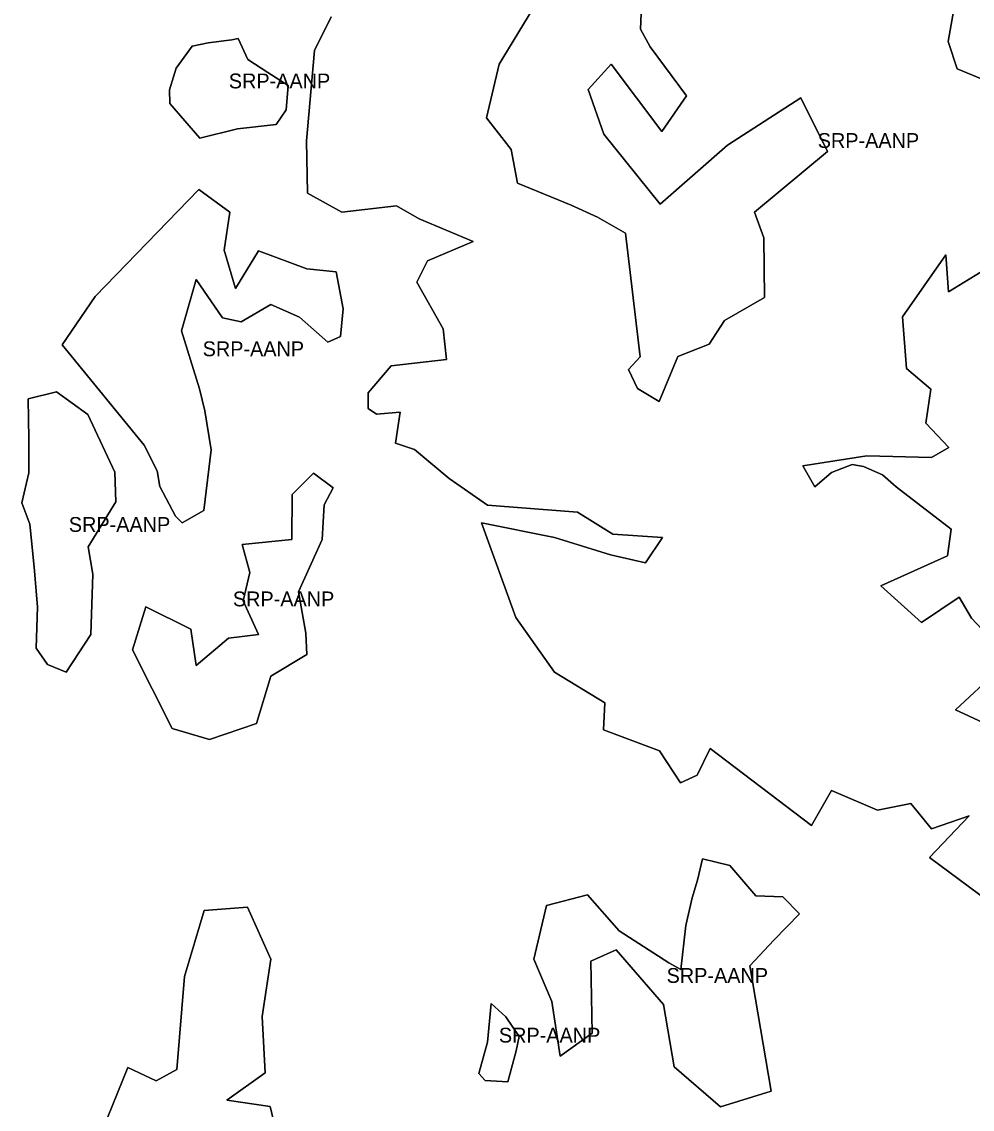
# Model space of a CAD drawing. Extents: x 598968 to 613553, y 4409678 to 4430833.
# Drawn here: x 605358 to 606127, y 4426018 to 4426897 of the extents above; entities that cross this region are included whole.
import ezdxf

# ---------------------------------------------------------------- set-up
doc = ezdxf.new("R2010")
doc.units = 0
doc.layers.add('Sòl Rústic Protegit', color=7, linetype='Continuous')
doc.layers.add('Sòl Rústic Protegit - Alt Nivell de Protecció', color=7, linetype='Continuous')

msp = doc.modelspace()

# ---------------------------------------------------------------- linework, layer by layer
at = {"layer": 'Sòl Rústic Protegit'}
for points in [[(605771.5573, 4426907.6946), (605744.3575, 4426862.8518), (605734.0657, 4426819.4792), (605753.9141, 4426793.7496), (605759.0601, 4426766.55), (605802.4327, 4426748.9068), (605823.7647, 4426738.9672), (605846.5403, 4426726.1178), (605858.3025, 4426626.1402), (605848.9523, 4426615.9672), (605856.0971, 4426600.4108), (605873.7401, 4426590.119), (605888.9521, 4426626.4672), (605914.1723, 4426636.432), (605926.6695, 4426655.5454), (605958.9429, 4426674.0126), (605958.2799, 4426722.4422), (605950.9287, 4426743.0258), (606009.7391, 4426792.2794), (605988.4203, 4426835.652), (605928.8749, 4426797.4254), (605874.4753, 4426749.642), (605828.8973, 4426806.2468), (605816.4001, 4426842.2682), (605834.7783, 4426862.8518), (605875.9455, 4426808.4522), (605895.7941, 4426837.1222), (605866.3889, 4426876.8192), (605858.7619, 4426891.0394), (605860.1403, 4426929.6336)], [(606140.3185, 4426185.5614), (606092.2419, 4426221.1736), (606124.2929, 4426255.0054), (606094.0225, 4426244.3216), (606077.1067, 4426264.7988), (606050.3973, 4426259.4568), (606013.0045, 4426275.4824), (605996.9789, 4426246.9926), (605915.0705, 4426309.3142), (605904.3869, 4426287.9468), (605891.0323, 4426281.7146), (605874.1165, 4426307.5336), (605828.7109, 4426324.4494), (605829.7239, 4426346.2808), (605789.1433, 4426371.1826), (605757.7855, 4426415.4524), (605730.1167, 4426492.0024), (605789.1433, 4426480.0128), (605834.4523, 4426465.9672), (605862.7021, 4426459.4672), (605876.3273, 4426479.9672), (605836.2485, 4426482.7902), (605807.5787, 4426500.4332), (605734.8007, 4426506.3142), (605703.9255, 4426527.633), (605675.9905, 4426551.1572), (605660.5527, 4426556.303), (605664.2285, 4426581.2974), (605645.1151, 4426579.8272), (605638.4989, 4426584.238), (605638.4521, 4426596.9672), (605656.8771, 4426618.789), (605701.7199, 4426623.935), (605699.0961, 4426648.8104), (605677.7245, 4426686.5018), (605686.2731, 4426703.7934), (605723.3819, 4426719.5306), (605679.6661, 4426737.8798), (605661.2879, 4426748.1718), (605617.1801, 4426743.0258), (605589.2453, 4426758.4634), (605588.5147, 4426800.9672), (605595.1263, 4426873.8788), (605608.3587, 4426901.0786)], [(606111.9443, 4426907.0326), (606107.3329, 4426881.2084), (606114.7113, 4426859.0736), (606135.0017, 4426850.7728)], [(606134.0793, 4426694.906), (606107.8227, 4426678.6924), (606105.4883, 4426708.7404), (606070.3833, 4426658.5104), (606073.6007, 4426616.6836), (606093.4987, 4426599.9102), (606089.3425, 4426572.4472), (606108.0917, 4426552.9138), (606093.8649, 4426544.8644), (606041.6369, 4426546.1748), (605989.9707, 4426538.1254), (605999.7049, 4426520.9032), (606013.1831, 4426532.5094), (606029.8435, 4426539.0614), (606039.0163, 4426537.3766), (606054.3663, 4426530.8246), (606065.4109, 4426521.0942), (606109.7839, 4426486.6926), (606106.7925, 4426465.254), (606052.9467, 4426440.8238), (606085.8525, 4426411.408), (606116.2653, 4426431.8496), (606126.2369, 4426414.898), (606151.1655, 4426388.4736)], [(606147.1769, 4426372.0208), (606113.2739, 4426340.6106), (606168.6155, 4426315.1834)], [(605415.0981, 4425980.1178), (605444.0883, 4426051.3508), (605466.9443, 4426040.6956), (605483.8173, 4426049.781), (605489.7961, 4426125.0002), (605505.8819, 4426178.2754), (605540.9211, 4426181.0002), (605559.7961, 4426139.0002), (605552.6071, 4426092.6124), (605555.2031, 4426047.1852), (605524.0529, 4426025.1204), (605559.0969, 4426019.9288), (605575.9699, 4425949.8408)]]:
    msp.add_lwpolyline(points, dxfattribs=at)
for points in [[(605532.8677, 4426810.5098), (605502.3677, 4426803.0098), (605478.0551, 4426831.0098), (605477.8051, 4426842.0098), (605483.1801, 4426859.5098), (605496.1801, 4426877.5098), (605508.9301, 4426880.0098), (605528.0551, 4426882.5098), (605533.2427, 4426883.5098), (605541.1801, 4426866.5098), (605557.3677, 4426856.0098), (605573.6177, 4426845.5098), (605572.1177, 4426826.0098), (605564.1177, 4426814.0098)], [(605521.9435, 4426712.2796), (605531.0447, 4426681.335), (605549.7025, 4426711.8244), (605588.8385, 4426697.2622), (605612.5021, 4426694.987), (605618.2459, 4426664.8428), (605616.1425, 4426642.6542), (605605.6759, 4426638.1034), (605582.9225, 4426658.1264), (605559.7141, 4426668.593), (605535.5955, 4426654.4858), (605520.5783, 4426657.6714), (605499.1901, 4426688.616), (605487.3583, 4426647.2048), (605502.1209, 4426600.3426), (605506.3709, 4426582.3428), (605511.5585, 4426550.8428), (605505.6209, 4426501.8428), (605487.9335, 4426491.8426), (605482.6835, 4426497.3428), (605469.9959, 4426521.3428), (605467.7903, 4426533.8928), (605457.3237, 4426554.826), (605390.8839, 4426635.828), (605417.7329, 4426674.964), (605501.4653, 4426761.4268), (605526.4941, 4426743.2242)], [(605414.0923, 4426401.468), (605394.1657, 4426371.1844), (605378.9757, 4426377.4392), (605369.9507, 4426390.5464), (605370.9339, 4426423.9026), (605368.2533, 4426456.0696), (605364.6793, 4426490.9172), (605358.2791, 4426507.9572), (605364.0917, 4426532.4574), (605364.0917, 4426559.9572), (605363.5797, 4426592.1416), (605386.2791, 4426597.9572), (605411.8171, 4426579.3996), (605433.4809, 4426532.913), (605434.3743, 4426508.7878), (605412.0917, 4426472.4572), (605415.7791, 4426450.4574)], [(605588.8385, 4426385.5406), (605559.7141, 4426367.793), (605548.0599, 4426329.6582), (605509.9975, 4426316.6582), (605479.9443, 4426325.6146), (605447.7773, 4426389.055), (605458.4997, 4426423.9026), (605495.1343, 4426406.032), (605499.1901, 4426376.4394), (605525.5839, 4426398.7376), (605549.6225, 4426401.658), (605537.4157, 4426428.7722), (605542.7475, 4426451.6582), (605536.5057, 4426474.279), (605576.5517, 4426478.3746), (605577.0067, 4426514.78), (605594.2993, 4426532.0726), (605610.2267, 4426520.2408), (605602.9455, 4426506.5888), (605601.1253, 4426478.3746), (605582.0599, 4426436.1582), (605587.9349, 4426402.6582)], [(605947.1763, 4426133.5728), (605964.3319, 4426032.3522), (605923.3715, 4426019.552), (605885.8247, 4426051.979), (605877.2913, 4426102.326), (605838.8909, 4426146.6996), (605818.4109, 4426137.3128), (605819.6009, 4426079.1768), (605793.7883, 4426060.6768), (605786.8373, 4426104.886), (605772.3305, 4426139.0196), (605782.5705, 4426182.5398), (605815.8507, 4426191.0732), (605841.4509, 4426162.0596), (605881.6009, 4426136.1768), (605891.2883, 4426130.6768), (605895.2113, 4426166.3264), (605900.3313, 4426188.5132), (605904.5981, 4426203.02), (605908.8647, 4426220.0868), (605930.9133, 4426214.6768), (605951.9133, 4426190.1768), (605973.7185, 4426189.3666), (605987.1467, 4426175.675), (605966.3621, 4426154.3574)], [(605757.9823, 4426064.9068), (605751.3205, 4426039.9252), (605733.0807, 4426041.019), (605727.8307, 4426046.519), (605734.9557, 4426072.019), (605737.9971, 4426103.2118), (605749.6553, 4426092.3864), (605760.3933, 4426076.519)]]:
    msp.add_lwpolyline(points, close=True, dxfattribs=at)
at = {"layer": 'Sòl Rústic Protegit - Alt Nivell de Protecció'}
for points in [[(605860.1403, 4426929.6336), (605858.7619, 4426891.0394), (605866.3889, 4426876.8192), (605895.7941, 4426837.1222), (605875.9455, 4426808.4522), (605834.7783, 4426862.8518), (605816.4001, 4426842.2682), (605828.8973, 4426806.2468), (605874.4753, 4426749.642), (605928.8749, 4426797.4254), (605988.4203, 4426835.652), (606009.7391, 4426792.2794), (605950.9287, 4426743.0258), (605958.2799, 4426722.4422), (605958.9429, 4426674.0126), (605926.6695, 4426655.5454), (605914.1723, 4426636.432), (605888.9521, 4426626.4672), (605873.7401, 4426590.119), (605856.0971, 4426600.4108), (605848.9523, 4426615.9672), (605858.3025, 4426626.1402), (605846.5403, 4426726.1178), (605823.7647, 4426738.9672), (605802.4327, 4426748.9068), (605759.0601, 4426766.55), (605753.9141, 4426793.7496), (605734.0657, 4426819.4792), (605744.3575, 4426862.8518), (605771.5573, 4426907.6946)], [(605608.3587, 4426901.0786), (605595.1263, 4426873.8788), (605588.5147, 4426800.9672), (605589.2453, 4426758.4634), (605617.1801, 4426743.0258), (605661.2879, 4426748.1718), (605679.6661, 4426737.8798), (605723.3819, 4426719.5306), (605686.2731, 4426703.7934), (605677.7245, 4426686.5018), (605699.0961, 4426648.8104), (605701.7199, 4426623.935), (605656.8771, 4426618.789), (605638.4521, 4426596.9672), (605638.4989, 4426584.238), (605645.1151, 4426579.8272), (605664.2285, 4426581.2974), (605660.5527, 4426556.303), (605675.9905, 4426551.1572), (605703.9255, 4426527.633), (605734.8007, 4426506.3142), (605807.5787, 4426500.4332), (605836.2485, 4426482.7902), (605876.3273, 4426479.9672), (605862.7021, 4426459.4672), (605834.4523, 4426465.9672), (605789.1433, 4426480.0128), (605730.1167, 4426492.0024), (605757.7855, 4426415.4524), (605789.1433, 4426371.1826), (605829.7239, 4426346.2808), (605828.7109, 4426324.4494), (605874.1165, 4426307.5336), (605891.0323, 4426281.7146), (605904.3869, 4426287.9468), (605915.0705, 4426309.3142), (605996.9789, 4426246.9926), (606013.0045, 4426275.4824), (606050.3973, 4426259.4568), (606077.1067, 4426264.7988), (606094.0225, 4426244.3216), (606124.2929, 4426255.0054), (606092.2419, 4426221.1736), (606140.3185, 4426185.5614)], [(606135.0017, 4426850.7728), (606114.7113, 4426859.0736), (606107.3329, 4426881.2084), (606111.9443, 4426907.0326)], [(606151.1655, 4426388.4736), (606126.2369, 4426414.898), (606116.2653, 4426431.8496), (606085.8525, 4426411.408), (606052.9467, 4426440.8238), (606106.7925, 4426465.254), (606109.7839, 4426486.6926), (606065.4109, 4426521.0942), (606054.3663, 4426530.8246), (606039.0163, 4426537.3766), (606029.8435, 4426539.0614), (606013.1831, 4426532.5094), (605999.7049, 4426520.9032), (605989.9707, 4426538.1254), (606041.6369, 4426546.1748), (606093.8649, 4426544.8644), (606108.0917, 4426552.9138), (606089.3425, 4426572.4472), (606093.4987, 4426599.9102), (606073.6007, 4426616.6836), (606070.3833, 4426658.5104), (606105.4883, 4426708.7404), (606107.8227, 4426678.6924), (606134.0793, 4426694.906)], [(606168.6155, 4426315.1834), (606113.2739, 4426340.6106), (606147.1769, 4426372.0208)], [(605575.9699, 4425949.8408), (605559.0969, 4426019.9288), (605524.0529, 4426025.1204), (605555.2031, 4426047.1852), (605552.6071, 4426092.6124), (605559.7961, 4426139.0002), (605540.9211, 4426181.0002), (605505.8819, 4426178.2754), (605489.7961, 4426125.0002), (605483.8173, 4426049.781), (605466.9443, 4426040.6956), (605444.0883, 4426051.3508), (605415.0981, 4425980.1178)]]:
    msp.add_lwpolyline(points, dxfattribs=at)
for points in [[(605532.8677, 4426810.5098), (605564.1177, 4426814.0098), (605572.1177, 4426826.0098), (605573.6177, 4426845.5098), (605557.3677, 4426856.0098), (605541.1801, 4426866.5098), (605533.2427, 4426883.5098), (605528.0551, 4426882.5098), (605508.9301, 4426880.0098), (605496.1801, 4426877.5098), (605483.1801, 4426859.5098), (605477.8051, 4426842.0098), (605478.0551, 4426831.0098), (605502.3677, 4426803.0098)], [(605521.9435, 4426712.2796), (605526.4941, 4426743.2242), (605501.4653, 4426761.4268), (605417.7329, 4426674.964), (605390.8839, 4426635.828), (605457.3237, 4426554.826), (605467.7903, 4426533.8928), (605469.9959, 4426521.3428), (605482.6835, 4426497.3428), (605487.9335, 4426491.8426), (605505.6209, 4426501.8428), (605511.5585, 4426550.8428), (605506.3709, 4426582.3428), (605502.1209, 4426600.3426), (605487.3583, 4426647.2048), (605499.1901, 4426688.616), (605520.5783, 4426657.6714), (605535.5955, 4426654.4858), (605559.7141, 4426668.593), (605582.9225, 4426658.1264), (605605.6759, 4426638.1034), (605616.1425, 4426642.6542), (605618.2459, 4426664.8428), (605612.5021, 4426694.987), (605588.8385, 4426697.2622), (605549.7025, 4426711.8244), (605531.0447, 4426681.335)], [(605414.0923, 4426401.468), (605415.7791, 4426450.4574), (605412.0917, 4426472.4572), (605434.3743, 4426508.7878), (605433.4809, 4426532.913), (605411.8171, 4426579.3996), (605386.2791, 4426597.9572), (605363.5797, 4426592.1416), (605364.0917, 4426559.9572), (605364.0917, 4426532.4574), (605358.2791, 4426507.9572), (605364.6793, 4426490.9172), (605368.2533, 4426456.0696), (605370.9339, 4426423.9026), (605369.9507, 4426390.5464), (605378.9757, 4426377.4392), (605394.1657, 4426371.1844)], [(605588.8385, 4426385.5406), (605587.9349, 4426402.6582), (605582.0599, 4426436.1582), (605601.1253, 4426478.3746), (605602.9455, 4426506.5888), (605610.2267, 4426520.2408), (605594.2993, 4426532.0726), (605577.0067, 4426514.78), (605576.5517, 4426478.3746), (605536.5057, 4426474.279), (605542.7475, 4426451.6582), (605537.4157, 4426428.7722), (605549.6225, 4426401.658), (605525.5839, 4426398.7376), (605499.1901, 4426376.4394), (605495.1343, 4426406.032), (605458.4997, 4426423.9026), (605447.7773, 4426389.055), (605479.9443, 4426325.6146), (605509.9975, 4426316.6582), (605548.0599, 4426329.6582), (605559.7141, 4426367.793)], [(605947.1763, 4426133.5728), (605966.3621, 4426154.3574), (605987.1467, 4426175.675), (605973.7185, 4426189.3666), (605951.9133, 4426190.1768), (605930.9133, 4426214.6768), (605908.8647, 4426220.0868), (605904.5981, 4426203.02), (605900.3313, 4426188.5132), (605895.2113, 4426166.3264), (605891.2883, 4426130.6768), (605881.6009, 4426136.1768), (605841.4509, 4426162.0596), (605815.8507, 4426191.0732), (605782.5705, 4426182.5398), (605772.3305, 4426139.0196), (605786.8373, 4426104.886), (605793.7883, 4426060.6768), (605819.6009, 4426079.1768), (605818.4109, 4426137.3128), (605838.8909, 4426146.6996), (605877.2913, 4426102.326), (605885.8247, 4426051.979), (605923.3715, 4426019.552), (605964.3319, 4426032.3522)], [(605757.9823, 4426064.9068), (605760.3933, 4426076.519), (605749.6553, 4426092.3864), (605737.9971, 4426103.2118), (605734.9557, 4426072.019), (605727.8307, 4426046.519), (605733.0807, 4426041.019), (605751.3205, 4426039.9252)]]:
    msp.add_lwpolyline(points, close=True, dxfattribs=at)

# ---------------------------------------------------------------- texts
for p in [(605525.7114, 4426843.2598), (606001.9692, 4426795.0742), (605504.5649, 4426626.6347), (605396.3267, 4426484.5708), (605529.002, 4426424.3654), (605879.7386, 4426119.8194), (605744.112, 4426071.5685)]:
    msp.add_text('SRP-AANP', height=12, dxfattribs=at).set_placement(p)

doc.saveas('drawing.dxf')
